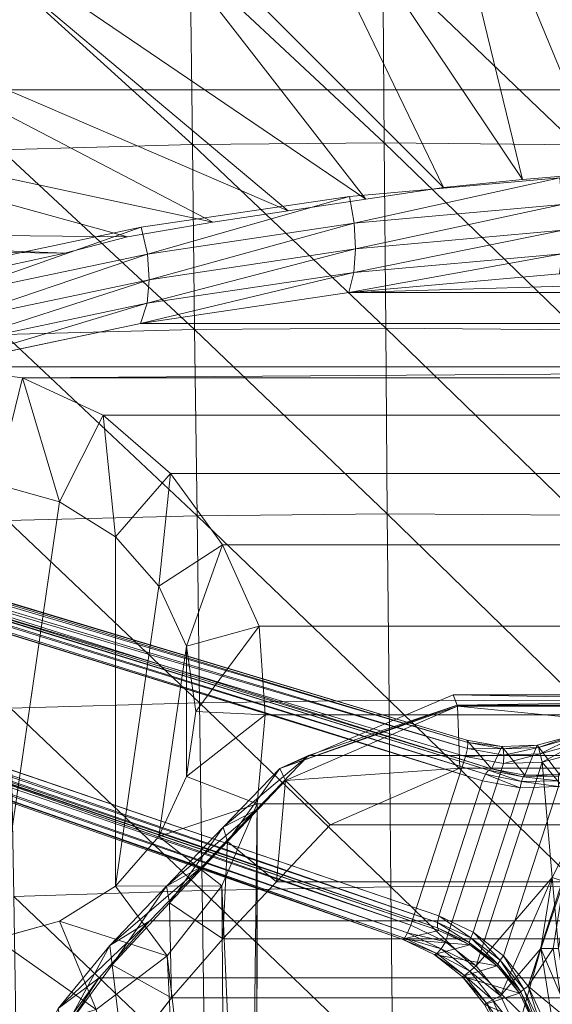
# Model space of a CAD drawing. Header units: inches. Extents: x 813 to 1305, y 19 to 194.
# Tile 296 of 656: x 1165.76 to 1169.06, y 141.54 to 147.64. Entities that reach past the tile are written whole.
import ezdxf

# ---------------------------------------------------------------- set-up
doc = ezdxf.new("R2010")
doc.units = ezdxf.units.IN
doc.header["$MEASUREMENT"] = 0
doc.layers.add('CET color Grey2', color=7, linetype='Continuous', true_color=0x060606)
doc.layers.add('CET color Grey98', color=7, linetype='Continuous', true_color=0xfafafa)
doc.layers.add('CET Default', color=7, linetype='Continuous')

# ---------------------------------------------------------------- blocks, each defined once
blk = doc.blocks.new('*C286')
at = {"layer": 'CET color Grey2', "linetype": 'Continuous', "lineweight": 0}
for points, invisible_edges in [([(7.2992, 16.4808, 17.1415), (-7.2922, 16.4808, 17.1415), (-8.5387, 3.2598, 17.4249), (7.2992, 16.4808, 17.1415)], 4), ([(7.2992, 16.4808, 17.1415), (-8.5387, 3.2598, 17.4249), (8.5458, 3.2599, 17.4249), (7.2992, 16.4808, 17.1415)], 9), ([(2.6218, 15.224, 16.1731), (3.9142, 15.0321, 16.3046), (-3.9069, 15.0321, 16.3046), (2.6218, 15.224, 16.1731)], 4), ([(2.6218, 15.224, 16.1731), (-3.9069, 15.0321, 16.3046), (-2.6145, 15.224, 16.1731), (2.6218, 15.224, 16.1731)], 9), ([(3.9142, 15.0321, 16.3046), (5.1869, 14.7648, 16.4877), (-5.1796, 14.7648, 16.4877), (3.9142, 15.0321, 16.3046)], 4), ([(3.9142, 15.0321, 16.3046), (-5.1796, 14.7648, 16.4877), (-3.9069, 15.0321, 16.3046), (3.9142, 15.0321, 16.3046)], 9), ([(4.6465, 14.6956, 16.4168), (-4.1389, 14.4639, 16.3657), (-4.6393, 14.6956, 16.4168), (4.6465, 14.6956, 16.4168)], 9), ([(4.6465, 14.6956, 16.4168), (4.1462, 14.4639, 16.3657), (-4.1389, 14.4639, 16.3657), (4.6465, 14.6956, 16.4168)], 4), ([(4.1462, 14.4639, 16.3657), (-3.7207, 14.104, 16.3391), (-4.1389, 14.4639, 16.3657), (4.1462, 14.4639, 16.3657)], 9), ([(4.1462, 14.4639, 16.3657), (3.728, 14.104, 16.3391), (-3.7207, 14.104, 16.3391), (4.1462, 14.4639, 16.3657)], 4), ([(3.728, 14.104, 16.3391), (-3.3988, 13.6611, 16.3289), (-3.7207, 14.104, 16.3391), (3.728, 14.104, 16.3391)], 9), ([(3.728, 14.104, 16.3391), (3.4061, 13.6611, 16.3289), (-3.3988, 13.6611, 16.3289), (3.728, 14.104, 16.3391)], 4), ([(-4.4099, 13.9268, 16.2016), (-4.8031, 11.221, 16.2961), (-4.409, 11.3302, 16.2923), (-4.4099, 13.9268, 16.2016)], 4), ([(-4.0621, 13.7118, 16.2091), (-4.4099, 13.9268, 16.2016), (-4.409, 11.3302, 16.2923), (-4.0621, 13.7118, 16.2091)], 6), ([(-4.0621, 13.7118, 16.2091), (-4.409, 11.3302, 16.2923), (-4.062, 11.5468, 16.2847), (-4.0621, 13.7118, 16.2091)], 9), ([(3.4061, 13.6611, 16.3289), (-3.1707, 13.157, 16.3314), (-3.3988, 13.6611, 16.3289), (3.4061, 13.6611, 16.3289)], 9), ([(3.4061, 13.6611, 16.3289), (3.178, 13.157, 16.3314), (-3.1707, 13.157, 16.3314), (3.4061, 13.6611, 16.3289)], 4), ([(-3.7931, 13.4046, 16.2198), (-4.062, 11.5468, 16.2847), (-3.7924, 11.8539, 16.274), (-3.7931, 13.4046, 16.2198)], 4), ([(-3.6221, 13.0338, 16.2328), (-3.7931, 13.4046, 16.2198), (-3.7924, 11.8539, 16.274), (-3.6221, 13.0338, 16.2328)], 2), ([(3.178, 13.157, 16.3314), (-3.1331, 12.6079, 16.3485), (-3.1707, 13.157, 16.3314), (3.178, 13.157, 16.3314)], 9), ([(3.178, 13.157, 16.3314), (3.1404, 12.6079, 16.3485), (-3.1331, 12.6079, 16.3485), (3.178, 13.157, 16.3314)], 4), ([(3.1404, 12.6079, 16.3485), (3.1915, 12.0571, 16.3707), (-3.1842, 12.0571, 16.3707), (3.1404, 12.6079, 16.3485)], 4), ([(3.1404, 12.6079, 16.3485), (-3.1842, 12.0571, 16.3707), (-3.1331, 12.6079, 16.3485), (3.1404, 12.6079, 16.3485)], 9), ([(3.1915, 12.0571, 16.3707), (3.1945, 7.477, 16.5307), (-3.1872, 7.477, 16.5307), (3.1915, 12.0571, 16.3707)], 4), ([(3.1915, 12.0571, 16.3707), (-3.1872, 7.477, 16.5307), (-3.1842, 12.0571, 16.3707), (3.1915, 12.0571, 16.3707)], 9)]:
    blk.add_3dface(points, dxfattribs=dict(at, invisible_edges=invisible_edges))
for points in [[(-1.3074, 15.9361, 16.4568), (-2.6117, 15.8206, 16.5359), (-2.583, 15.655, 16.4796), (-1.3074, 15.9361, 16.4568)], [(-1.3074, 15.9361, 16.4568), (-2.583, 15.655, 16.4796), (-1.292, 15.7706, 16.4004), (-1.3074, 15.9361, 16.4568)], [(-2.6117, 15.8206, 16.5359), (-3.9028, 15.6288, 16.6674), (-3.8646, 15.4632, 16.611), (-2.6117, 15.8206, 16.5359)], [(-2.6117, 15.8206, 16.5359), (-3.8646, 15.4632, 16.611), (-2.583, 15.655, 16.4796), (-2.6117, 15.8206, 16.5359)], [(-1.292, 15.7706, 16.4004), (-2.583, 15.655, 16.4796), (-2.5736, 15.4956, 16.3976), (-1.292, 15.7706, 16.4004)], [(-1.292, 15.7706, 16.4004), (-2.5736, 15.4956, 16.3976), (-1.2869, 15.6111, 16.3184), (-1.292, 15.7706, 16.4004)], [(-3.9028, 15.6288, 16.6674), (-5.174, 15.3616, 16.8506), (-5.1324, 15.196, 16.7942), (-3.9028, 15.6288, 16.6674)], [(-3.9028, 15.6288, 16.6674), (-5.1324, 15.196, 16.7942), (-3.8646, 15.4632, 16.611), (-3.9028, 15.6288, 16.6674)], [(-2.583, 15.655, 16.4796), (-3.8646, 15.4632, 16.611), (-3.8523, 15.3037, 16.5291), (-2.583, 15.655, 16.4796)], [(-2.583, 15.655, 16.4796), (-3.8523, 15.3037, 16.5291), (-2.5736, 15.4956, 16.3976), (-2.583, 15.655, 16.4796)], [(-1.2869, 15.6111, 16.3184), (-2.5736, 15.4956, 16.3976), (-2.5842, 15.3496, 16.2938), (-1.2869, 15.6111, 16.3184)], [(-1.2869, 15.6111, 16.3184), (-2.5842, 15.3496, 16.2938), (-1.2926, 15.4652, 16.2147), (-1.2869, 15.6111, 16.3184)], [(-3.8646, 15.4632, 16.611), (-5.1324, 15.196, 16.7942), (-5.1193, 15.0364, 16.7122), (-3.8646, 15.4632, 16.611)], [(-3.8646, 15.4632, 16.611), (-5.1193, 15.0364, 16.7122), (-3.8523, 15.3037, 16.5291), (-3.8646, 15.4632, 16.611)], [(-2.5736, 15.4956, 16.3976), (-3.8523, 15.3037, 16.5291), (-3.8666, 15.1577, 16.4253), (-2.5736, 15.4956, 16.3976)], [(-2.5736, 15.4956, 16.3976), (-3.8666, 15.1577, 16.4253), (-2.5842, 15.3496, 16.2938), (-2.5736, 15.4956, 16.3976)], [(-1.2926, 15.4652, 16.2147), (-2.5842, 15.3496, 16.2938), (-2.6145, 15.224, 16.1731), (-1.2926, 15.4652, 16.2147)], [(-1.2926, 15.4652, 16.2147), (-2.6145, 15.224, 16.1731), (-1.3087, 15.3395, 16.0939), (-1.2926, 15.4652, 16.2147)], [(-2.5842, 15.3496, 16.2938), (-3.8666, 15.1577, 16.4253), (-3.9069, 15.0321, 16.3046), (-2.5842, 15.3496, 16.2938)], [(-2.5842, 15.3496, 16.2938), (-3.9069, 15.0321, 16.3046), (-2.6145, 15.224, 16.1731), (-2.5842, 15.3496, 16.2938)], [(1.316, 15.3395, 16.0939), (2.6218, 15.224, 16.1731), (-2.6145, 15.224, 16.1731), (1.316, 15.3395, 16.0939)], [(1.316, 15.3395, 16.0939), (-2.6145, 15.224, 16.1731), (-1.3087, 15.3395, 16.0939), (1.316, 15.3395, 16.0939)], [(-3.8523, 15.3037, 16.5291), (-5.1193, 15.0364, 16.7122), (-5.1353, 14.8905, 16.6084), (-3.8523, 15.3037, 16.5291)], [(-3.8523, 15.3037, 16.5291), (-5.1353, 14.8905, 16.6084), (-3.8666, 15.1577, 16.4253), (-3.8523, 15.3037, 16.5291)], [(-3.8666, 15.1577, 16.4253), (-5.1353, 14.8905, 16.6084), (-5.1796, 14.7648, 16.4877), (-3.8666, 15.1577, 16.4253)], [(-3.8666, 15.1577, 16.4253), (-5.1796, 14.7648, 16.4877), (-3.9069, 15.0321, 16.3046), (-3.8666, 15.1577, 16.4253)], [(-5.1796, 14.7648, 16.4877), (-4.8029, 14.0379, 16.1977), (-4.6393, 14.6956, 16.4168), (-5.1796, 14.7648, 16.4877)], [(5.1869, 14.7648, 16.4877), (-4.6393, 14.6956, 16.4168), (-5.1796, 14.7648, 16.4877), (5.1869, 14.7648, 16.4877)], [(5.1869, 14.7648, 16.4877), (4.6465, 14.6956, 16.4168), (-4.6393, 14.6956, 16.4168), (5.1869, 14.7648, 16.4877)], [(-4.6393, 14.6956, 16.4168), (-4.8029, 14.0379, 16.1977), (-4.4099, 13.9268, 16.2016), (-4.6393, 14.6956, 16.4168)], [(-4.6393, 14.6956, 16.4168), (-4.4099, 13.9268, 16.2016), (-4.1389, 14.4639, 16.3657), (-4.6393, 14.6956, 16.4168)], [(-4.1389, 14.4639, 16.3657), (-4.4099, 13.9268, 16.2016), (-4.0621, 13.7118, 16.2091), (-4.1389, 14.4639, 16.3657)], [(-4.1389, 14.4639, 16.3657), (-4.0621, 13.7118, 16.2091), (-3.7207, 14.104, 16.3391), (-4.1389, 14.4639, 16.3657)], [(-3.7207, 14.104, 16.3391), (-4.0621, 13.7118, 16.2091), (-3.7931, 13.4046, 16.2198), (-3.7207, 14.104, 16.3391)], [(-3.7207, 14.104, 16.3391), (-3.7931, 13.4046, 16.2198), (-3.3988, 13.6611, 16.3289), (-3.7207, 14.104, 16.3391)], [(-4.4099, 13.9268, 16.2016), (-4.8029, 14.0379, 16.1977), (-4.8031, 11.221, 16.2961), (-4.4099, 13.9268, 16.2016)], [(-3.7931, 13.4046, 16.2198), (-4.0621, 13.7118, 16.2091), (-4.062, 11.5468, 16.2847), (-3.7931, 13.4046, 16.2198)], [(-3.3988, 13.6611, 16.3289), (-3.7931, 13.4046, 16.2198), (-3.6221, 13.0338, 16.2328), (-3.3988, 13.6611, 16.3289)], [(-3.3988, 13.6611, 16.3289), (-3.6221, 13.0338, 16.2328), (-3.1707, 13.157, 16.3314), (-3.3988, 13.6611, 16.3289)], [(-3.1707, 13.157, 16.3314), (-3.6221, 13.0338, 16.2328), (-3.5633, 12.6295, 16.2469), (-3.1707, 13.157, 16.3314)], [(-3.1707, 13.157, 16.3314), (-3.5633, 12.6295, 16.2469), (-3.1331, 12.6079, 16.3485), (-3.1707, 13.157, 16.3314)], [(-3.6221, 13.0338, 16.2328), (-3.7924, 11.8539, 16.274), (-3.6217, 12.2251, 16.261), (-3.6221, 13.0338, 16.2328)], [(-3.5633, 12.6295, 16.2469), (-3.6221, 13.0338, 16.2328), (-3.6217, 12.2251, 16.261), (-3.5633, 12.6295, 16.2469)], [(-3.1331, 12.6079, 16.3485), (-3.5633, 12.6295, 16.2469), (-3.6217, 12.2251, 16.261), (-3.1331, 12.6079, 16.3485)], [(-3.1331, 12.6079, 16.3485), (-3.6217, 12.2251, 16.261), (-3.1842, 12.0571, 16.3707), (-3.1331, 12.6079, 16.3485)], [(-3.1842, 12.0571, 16.3707), (-3.6217, 12.2251, 16.261), (-3.7924, 11.8539, 16.274), (-3.1842, 12.0571, 16.3707)], [(-3.1842, 12.0571, 16.3707), (-3.7924, 11.8539, 16.274), (-3.4024, 11.549, 16.4024), (-3.1842, 12.0571, 16.3707)], [(-3.1842, 12.0571, 16.3707), (-3.4024, 11.549, 16.4024), (-3.2356, 7.7567, 16.5238), (-3.1842, 12.0571, 16.3707)], [(-3.1842, 12.0571, 16.3707), (-3.2356, 7.7567, 16.5238), (-3.1872, 7.477, 16.5307), (-3.1842, 12.0571, 16.3707)], [(-3.4024, 11.549, 16.4024), (-3.7924, 11.8539, 16.274), (-4.062, 11.5468, 16.2847), (-3.4024, 11.549, 16.4024)], [(-3.7419, 11.1145, 16.4441), (-4.062, 11.5468, 16.2847), (-4.409, 11.3302, 16.2923), (-3.7419, 11.1145, 16.4441)], [(-3.4024, 11.549, 16.4024), (-4.062, 11.5468, 16.2847), (-3.7419, 11.1145, 16.4441), (-3.4024, 11.549, 16.4024)], [(-3.4024, 11.549, 16.4024), (-3.7419, 11.1145, 16.4441), (-3.376, 8.0027, 16.5243), (-3.4024, 11.549, 16.4024)], [(-3.4024, 11.549, 16.4024), (-3.376, 8.0027, 16.5243), (-3.2356, 7.7567, 16.5238), (-3.4024, 11.549, 16.4024)], [(-4.1812, 10.7817, 16.4987), (-4.409, 11.3302, 16.2923), (-4.8031, 11.221, 16.2961), (-4.1812, 10.7817, 16.4987)], [(-3.7419, 11.1145, 16.4441), (-4.409, 11.3302, 16.2923), (-4.1812, 10.7817, 16.4987), (-3.7419, 11.1145, 16.4441)], [(-4.1812, 10.7817, 16.4987), (-4.8031, 11.221, 16.2961), (-4.7003, 10.6209, 16.5742), (-4.1812, 10.7817, 16.4987)], [(-3.7419, 11.1145, 16.4441), (-4.1812, 10.7817, 16.4987), (-3.594, 8.1819, 16.5341), (-3.7419, 11.1145, 16.4441)], [(-3.7419, 11.1145, 16.4441), (-3.594, 8.1819, 16.5341), (-3.376, 8.0027, 16.5243), (-3.7419, 11.1145, 16.4441)]]:
    blk.add_3dface(points, dxfattribs=at)
at = {"layer": 'CET color Grey98', "linetype": 'Continuous', "lineweight": 0}
for points in [[(-1.04, 15.9654, 16.2606), (-1.1421, 19.1058, 16.5457), (-2.2737, 18.9436, 16.5983), (-1.04, 15.9654, 16.2606)], [(-1.5377, 15.9245, 16.2853), (-2.2737, 18.9436, 16.5983), (-3.3806, 18.6689, 16.6961), (-1.5377, 15.9245, 16.2853)], [(-1.5377, 15.9245, 16.2853), (-1.04, 15.9654, 16.2606), (-2.2737, 18.9436, 16.5983), (-1.5377, 15.9245, 16.2853)], [(-2.0274, 15.8756, 16.3121), (-3.3806, 18.6689, 16.6961), (-4.4555, 18.3032, 16.8375), (-2.0274, 15.8756, 16.3121)], [(-2.0274, 15.8756, 16.3121), (-1.5377, 15.9245, 16.2853), (-3.3806, 18.6689, 16.6961), (-2.0274, 15.8756, 16.3121)], [(-2.5095, 15.8035, 16.3464), (-4.4555, 18.3032, 16.8375), (-5.4754, 17.8154, 17.0151), (-2.5095, 15.8035, 16.3464)], [(-2.5095, 15.8035, 16.3464), (-2.0274, 15.8756, 16.3121), (-4.4555, 18.3032, 16.8375), (-2.5095, 15.8035, 16.3464)], [(-2.9916, 15.7313, 16.3808), (-5.4754, 17.8154, 17.0151), (-6.4249, 17.2096, 17.2186), (-2.9916, 15.7313, 16.3808)], [(-2.9916, 15.7313, 16.3808), (-2.5095, 15.8035, 16.3464), (-5.4754, 17.8154, 17.0151), (-2.9916, 15.7313, 16.3808)], [(-3.5856, 16.141, 19.3347), (-3.6001, 17.2756, 19.3353), (-4.7928, 17.2371, 19.473), (-3.5856, 16.141, 19.3347)], [(-2.3957, 16.1517, 19.2077), (-2.4035, 17.2919, 19.2322), (-3.6001, 17.2756, 19.3353), (-2.3957, 16.1517, 19.2077)], [(-2.3957, 16.1517, 19.2077), (-3.6001, 17.2756, 19.3353), (-3.5856, 16.141, 19.3347), (-2.3957, 16.1517, 19.2077)], [(-1.2011, 16.1393, 19.1325), (-1.2038, 17.2831, 19.1739), (-2.4035, 17.2919, 19.2322), (-1.2011, 16.1393, 19.1325)], [(-1.2011, 16.1393, 19.1325), (-2.4035, 17.2919, 19.2322), (-2.3957, 16.1517, 19.2077), (-1.2011, 16.1393, 19.1325)], [(-3.4577, 15.6598, 16.4344), (-6.4249, 17.2096, 17.2186), (-7.292, 16.4808, 17.1415), (-3.4577, 15.6598, 16.4344)], [(-3.4577, 15.6598, 16.4344), (-2.9916, 15.7313, 16.3808), (-6.4249, 17.2096, 17.2186), (-3.4577, 15.6598, 16.4344)], [(-3.5856, 16.141, 19.3347), (-4.7928, 17.2371, 19.473), (-4.7708, 16.1093, 19.4995), (-3.5856, 16.141, 19.3347)], [(-3.9873, 15.5692, 16.4929), (-7.292, 16.4808, 17.1415), (-8.014, 15.612, 16.9621), (-3.9873, 15.5692, 16.4929)], [(-3.9873, 15.5692, 16.4929), (-3.4577, 15.6598, 16.4344), (-7.292, 16.4808, 17.1415), (-3.9873, 15.5692, 16.4929)], [(-3.5714, 14.9949, 19.3629), (-3.5856, 16.141, 19.3347), (-4.7708, 16.1093, 19.4995), (-3.5714, 14.9949, 19.3629)], [(-3.5714, 14.9949, 19.3629), (-4.7708, 16.1093, 19.4995), (-4.751, 14.9655, 19.5267), (-3.5714, 14.9949, 19.3629)], [(-2.3869, 15.0045, 19.2366), (-2.3957, 16.1517, 19.2077), (-3.5856, 16.141, 19.3347), (-2.3869, 15.0045, 19.2366)], [(-2.3869, 15.0045, 19.2366), (-3.5856, 16.141, 19.3347), (-3.5714, 14.9949, 19.3629), (-2.3869, 15.0045, 19.2366)], [(-1.1972, 14.9925, 19.1614), (-1.2011, 16.1393, 19.1325), (-2.3957, 16.1517, 19.2077), (-1.1972, 14.9925, 19.1614)], [(-1.1972, 14.9925, 19.1614), (-2.3957, 16.1517, 19.2077), (-2.3869, 15.0045, 19.2366), (-1.1972, 14.9925, 19.1614)], [(-4.3758, 15.4692, 16.5539), (-8.014, 15.612, 16.9621), (-8.0819, 15.5094, 16.9486), (-4.3758, 15.4692, 16.5539)], [(-4.3758, 15.4692, 16.5539), (-3.9873, 15.5692, 16.4929), (-8.014, 15.612, 16.9621), (-4.3758, 15.4692, 16.5539)], [(-1.7855, 12.1998, 7.8028), (-12.3544, 15.5128, 4.018), (-12.3718, 15.475, 4.0341), (-1.7855, 12.1998, 7.8028)], [(-1.7679, 12.2394, 7.7876), (-12.3354, 15.538, 3.9865), (-12.3544, 15.5128, 4.018), (-1.7679, 12.2394, 7.7876)], [(-1.7855, 12.1998, 7.8028), (-1.7679, 12.2394, 7.7876), (-12.3544, 15.5128, 4.018), (-1.7855, 12.1998, 7.8028)], [(-1.7483, 12.2661, 7.7558), (-12.3186, 15.5457, 3.946), (-12.3354, 15.538, 3.9865), (-1.7483, 12.2661, 7.7558)], [(-1.7679, 12.2394, 7.7876), (-1.7483, 12.2661, 7.7558), (-12.3354, 15.538, 3.9865), (-1.7679, 12.2394, 7.7876)], [(-1.7309, 12.2743, 7.7141), (-11.2955, 15.2836, 3.3192), (-12.3186, 15.5457, 3.946), (-1.7309, 12.2743, 7.7141)], [(-1.7483, 12.2661, 7.7558), (-1.7309, 12.2743, 7.7141), (-12.3186, 15.5457, 3.946), (-1.7483, 12.2661, 7.7558)], [(-4.8335, 15.3691, 16.6149), (-4.3758, 15.4692, 16.5539), (-8.0819, 15.5094, 16.9486), (-4.8335, 15.3691, 16.6149)], [(-1.7309, 12.2743, 7.7141), (-1.883, 12.4515, 5.2733), (-11.2955, 15.2836, 3.3192), (-1.7309, 12.2743, 7.7141)], [(-1.883, 12.4515, 5.2733), (-11.2891, 15.2693, 3.2679), (-11.2955, 15.2836, 3.3192), (-1.883, 12.4515, 5.2733)], [(-1.8766, 12.4374, 5.222), (-11.2925, 15.2319, 3.23), (-11.2891, 15.2693, 3.2679), (-1.8766, 12.4374, 5.222)], [(-1.883, 12.4515, 5.2733), (-1.8766, 12.4374, 5.222), (-11.2891, 15.2693, 3.2679), (-1.883, 12.4515, 5.2733)], [(-1.88, 12.3998, 5.1839), (-11.3047, 15.1817, 3.2159), (-11.2925, 15.2319, 3.23), (-1.88, 12.3998, 5.1839)], [(-1.8766, 12.4374, 5.222), (-1.88, 12.3998, 5.1839), (-11.2925, 15.2319, 3.23), (-1.8766, 12.4374, 5.222)], [(-1.88, 12.3998, 5.1839), (-1.8922, 12.3495, 5.17), (-11.3047, 15.1817, 3.2159), (-1.88, 12.3998, 5.1839)], [(-3.5566, 13.8412, 19.3951), (-3.5714, 14.9949, 19.3629), (-4.751, 14.9655, 19.5267), (-3.5566, 13.8412, 19.3951)], [(-3.5566, 13.8412, 19.3951), (-4.751, 14.9655, 19.5267), (-4.7316, 13.8112, 19.5503), (-3.5566, 13.8412, 19.3951)], [(-2.3769, 13.8531, 19.2758), (-2.3869, 15.0045, 19.2366), (-3.5714, 14.9949, 19.3629), (-2.3769, 13.8531, 19.2758)], [(-2.3769, 13.8531, 19.2758), (-3.5714, 14.9949, 19.3629), (-3.5566, 13.8412, 19.3951), (-2.3769, 13.8531, 19.2758)], [(-1.1922, 13.8443, 19.205), (-1.1972, 14.9925, 19.1614), (-2.3869, 15.0045, 19.2366), (-1.1922, 13.8443, 19.205)], [(-1.1922, 13.8443, 19.205), (-2.3869, 15.0045, 19.2366), (-2.3769, 13.8531, 19.2758), (-1.1922, 13.8443, 19.205)], [(-12.5469, 14.9362, 4.0341), (-12.555, 14.8954, 4.018), (-2.0663, 11.321, 7.7876), (-12.5469, 14.9362, 4.0341)], [(-12.555, 14.8954, 4.018), (-12.5545, 14.8638, 3.9865), (-2.0661, 11.2879, 7.7558), (-12.555, 14.8954, 4.018)], [(-12.555, 14.8954, 4.018), (-2.0661, 11.2879, 7.7558), (-2.0663, 11.321, 7.7876), (-12.555, 14.8954, 4.018)], [(-12.5469, 14.9362, 4.0341), (-2.0663, 11.321, 7.7876), (-2.0573, 11.3634, 7.8028), (-12.5469, 14.9362, 4.0341)], [(-12.5545, 14.8638, 3.9865), (-12.5454, 14.8477, 3.946), (-2.0569, 11.271, 7.7141), (-12.5545, 14.8638, 3.9865)], [(-12.5545, 14.8638, 3.9865), (-2.0569, 11.271, 7.7141), (-2.0661, 11.2879, 7.7558), (-12.5545, 14.8638, 3.9865)], [(-12.5454, 14.8477, 3.946), (-11.5636, 14.4584, 3.3192), (-2.284, 11.2171, 5.2733), (-12.5454, 14.8477, 3.946)], [(-12.5454, 14.8477, 3.946), (-2.284, 11.2171, 5.2733), (-2.0569, 11.271, 7.7141), (-12.5454, 14.8477, 3.946)], [(-11.5308, 14.4985, 3.23), (-11.5111, 14.5463, 3.2159), (-2.2316, 11.305, 5.17), (-11.5308, 14.4985, 3.23)], [(-11.5636, 14.4584, 3.3192), (-11.5501, 14.4662, 3.2679), (-2.2706, 11.2247, 5.222), (-11.5636, 14.4584, 3.3192)], [(-11.5501, 14.4662, 3.2679), (-11.5308, 14.4985, 3.23), (-2.2512, 11.2571, 5.1839), (-11.5501, 14.4662, 3.2679)], [(-11.5501, 14.4662, 3.2679), (-2.2512, 11.2571, 5.1839), (-2.2706, 11.2247, 5.222), (-11.5501, 14.4662, 3.2679)], [(-11.5308, 14.4985, 3.23), (-2.2316, 11.305, 5.17), (-2.2512, 11.2571, 5.1839), (-11.5308, 14.4985, 3.23)], [(-11.5636, 14.4584, 3.3192), (-2.2706, 11.2247, 5.222), (-2.284, 11.2171, 5.2733), (-11.5636, 14.4584, 3.3192)], [(-2.366, 12.6987, 19.3223), (-2.3769, 13.8531, 19.2758), (-3.5566, 13.8412, 19.3951), (-2.366, 12.6987, 19.3223)], [(-1.1863, 12.6952, 19.2574), (-1.1922, 13.8443, 19.205), (-2.3769, 13.8531, 19.2758), (-1.1863, 12.6952, 19.2574)], [(-1.1863, 12.6952, 19.2574), (-2.3769, 13.8531, 19.2758), (-2.366, 12.6987, 19.3223), (-1.1863, 12.6952, 19.2574)], [(-3.5412, 12.6822, 19.4322), (-3.5566, 13.8412, 19.3951), (-4.7316, 13.8112, 19.5503), (-3.5412, 12.6822, 19.4322)], [(-3.5412, 12.6822, 19.4322), (-4.7316, 13.8112, 19.5503), (-4.7122, 12.6492, 19.5759), (-3.5412, 12.6822, 19.4322)], [(-2.366, 12.6987, 19.3223), (-3.5566, 13.8412, 19.3951), (-3.5412, 12.6822, 19.4322), (-2.366, 12.6987, 19.3223)], [(-2.3543, 11.5423, 19.3758), (-2.366, 12.6987, 19.3223), (-3.5412, 12.6822, 19.4322), (-2.3543, 11.5423, 19.3758)], [(-1.9676, 12.7316, 12.9711), (-1.9406, 12.6614, 12.1004), (-3.0424, 12.2756, 12.9737), (-1.9676, 12.7316, 12.9711)], [(-1.9676, 12.7316, 12.9711), (-3.0424, 12.2756, 12.9737), (-1.9431, 12.6679, 13.801), (-1.9676, 12.7316, 12.9711)], [(-1.1799, 11.5456, 19.3173), (-1.1863, 12.6952, 19.2574), (-2.366, 12.6987, 19.3223), (-1.1799, 11.5456, 19.3173)], [(-1.1799, 11.5456, 19.3173), (-2.366, 12.6987, 19.3223), (-2.3543, 11.5423, 19.3758), (-1.1799, 11.5456, 19.3173)], [(1.9676, 12.7316, 12.9711), (-1.9676, 12.7316, 12.9711), (-1.9431, 12.6679, 13.801), (1.9676, 12.7316, 12.9711)], [(1.9676, 12.7316, 12.9711), (1.9406, 12.6614, 12.1004), (-1.9676, 12.7316, 12.9711), (1.9676, 12.7316, 12.9711)], [(1.9406, 12.6614, 12.1004), (-1.9406, 12.6614, 12.1004), (-1.9676, 12.7316, 12.9711), (1.9406, 12.6614, 12.1004)], [(1.9431, 12.6679, 13.801), (1.9676, 12.7316, 12.9711), (-1.9431, 12.6679, 13.801), (1.9431, 12.6679, 13.801)], [(-3.5252, 11.5197, 19.4752), (-3.5412, 12.6822, 19.4322), (-4.7122, 12.6492, 19.5759), (-3.5252, 11.5197, 19.4752)], [(-3.5252, 11.5197, 19.4752), (-4.7122, 12.6492, 19.5759), (-4.6927, 11.4821, 19.6062), (-3.5252, 11.5197, 19.4752)], [(-2.3543, 11.5423, 19.3758), (-3.5412, 12.6822, 19.4322), (-3.5252, 11.5197, 19.4752), (-2.3543, 11.5423, 19.3758)], [(-3.0424, 12.2756, 12.9737), (-2.8664, 12.3558, 13.824), (-1.9431, 12.6679, 13.801), (-3.0424, 12.2756, 12.9737)], [(-1.9406, 12.6614, 12.1004), (-3.0079, 12.2017, 12.0474), (-3.0424, 12.2756, 12.9737), (-1.9406, 12.6614, 12.1004)], [(-1.9406, 12.6614, 12.1004), (-1.927, 12.2775, 11.7244), (-3.0079, 12.2017, 12.0474), (-1.9406, 12.6614, 12.1004)], [(1.9406, 12.6614, 12.1004), (1.927, 12.2775, 11.7244), (-1.9406, 12.6614, 12.1004), (1.9406, 12.6614, 12.1004)], [(1.927, 12.2775, 11.7244), (-1.927, 12.2775, 11.7244), (-1.9406, 12.6614, 12.1004), (1.927, 12.2775, 11.7244)], [(-1.8766, 12.4374, 5.222), (-1.883, 12.4515, 5.2733), (-1.6671, 12.4113, 5.3226), (-1.8766, 12.4374, 5.222)], [(-1.6671, 12.4113, 5.3226), (-1.883, 12.4515, 5.2733), (-1.7309, 12.2743, 7.7141), (-1.6671, 12.4113, 5.3226)], [(-1.4396, 12.4055, 5.314), (-1.447, 12.4197, 5.3691), (-1.2336, 12.4778, 5.4104), (-1.4396, 12.4055, 5.314)], [(-1.2336, 12.4778, 5.4104), (-1.447, 12.4197, 5.3691), (-1.3098, 12.2389, 7.8569), (-1.2336, 12.4778, 5.4104)], [(-1.4396, 12.4055, 5.314), (-1.2336, 12.4778, 5.4104), (-1.2277, 12.4651, 5.353), (-1.4396, 12.4055, 5.314)], [(-1.428, 12.3657, 5.274), (-1.4396, 12.4055, 5.314), (-1.2277, 12.4651, 5.353), (-1.428, 12.3657, 5.274)], [(-1.428, 12.3657, 5.274), (-1.2277, 12.4651, 5.353), (-1.2095, 12.4267, 5.3124), (-1.428, 12.3657, 5.274)], [(-1.8922, 12.3495, 5.17), (-1.88, 12.3998, 5.1839), (-1.6536, 12.3571, 5.2308), (-1.8922, 12.3495, 5.17)], [(-1.88, 12.3998, 5.1839), (-1.8766, 12.4374, 5.222), (-1.6584, 12.3966, 5.2699), (-1.88, 12.3998, 5.1839)], [(-1.88, 12.3998, 5.1839), (-1.6584, 12.3966, 5.2699), (-1.6536, 12.3571, 5.2308), (-1.88, 12.3998, 5.1839)], [(-1.8766, 12.4374, 5.222), (-1.6671, 12.4113, 5.3226), (-1.6584, 12.3966, 5.2699), (-1.8766, 12.4374, 5.222)], [(-1.6671, 12.4113, 5.3226), (-1.7309, 12.2743, 7.7141), (-1.524, 12.2339, 7.7909), (-1.6671, 12.4113, 5.3226)], [(-1.6584, 12.3966, 5.2699), (-1.6671, 12.4113, 5.3226), (-1.447, 12.4197, 5.3691), (-1.6584, 12.3966, 5.2699)], [(-1.447, 12.4197, 5.3691), (-1.6671, 12.4113, 5.3226), (-1.524, 12.2339, 7.7909), (-1.447, 12.4197, 5.3691)], [(-1.6584, 12.3966, 5.2699), (-1.447, 12.4197, 5.3691), (-1.4396, 12.4055, 5.314), (-1.6584, 12.3966, 5.2699)], [(-1.6536, 12.3571, 5.2308), (-1.6584, 12.3966, 5.2699), (-1.4396, 12.4055, 5.314), (-1.6536, 12.3571, 5.2308)], [(-1.6536, 12.3571, 5.2308), (-1.4396, 12.4055, 5.314), (-1.428, 12.3657, 5.274), (-1.6536, 12.3571, 5.2308)], [(-1.447, 12.4197, 5.3691), (-1.524, 12.2339, 7.7909), (-1.3098, 12.2389, 7.8569), (-1.447, 12.4197, 5.3691)], [(-1.4165, 12.3148, 5.2621), (-1.428, 12.3657, 5.274), (-1.2095, 12.4267, 5.3124), (-1.4165, 12.3148, 5.2621)], [(-1.4165, 12.3148, 5.2621), (-1.2095, 12.4267, 5.3124), (-1.1837, 12.377, 5.3023), (-1.4165, 12.3148, 5.2621)], [(-3.0424, 12.2756, 12.9737), (-3.3944, 11.911, 12.9727), (-2.8664, 12.3558, 13.824), (-3.0424, 12.2756, 12.9737)], [(-3.3944, 11.911, 12.9727), (-3.1939, 12.0146, 13.851), (-2.8664, 12.3558, 13.824), (-3.3944, 11.911, 12.9727)], [(-1.8922, 12.3495, 5.17), (-1.6536, 12.3571, 5.2308), (-1.6565, 12.3059, 5.2173), (-1.8922, 12.3495, 5.17)], [(-1.6565, 12.3059, 5.2173), (-1.6536, 12.3571, 5.2308), (-1.428, 12.3657, 5.274), (-1.6565, 12.3059, 5.2173)], [(-1.6565, 12.3059, 5.2173), (-1.428, 12.3657, 5.274), (-1.4165, 12.3148, 5.2621), (-1.6565, 12.3059, 5.2173)], [(-1.1523, 11.9966, 5.3594), (-1.1837, 12.377, 5.3023), (-1.4165, 12.3148, 5.2621), (-1.1523, 11.9966, 5.3594)], [(-3.3674, 11.8223, 12.0036), (-3.3944, 11.911, 12.9727), (-3.0424, 12.2756, 12.9737), (-3.3674, 11.8223, 12.0036)], [(-3.0079, 12.2017, 12.0474), (-3.3674, 11.8223, 12.0036), (-3.0424, 12.2756, 12.9737), (-3.0079, 12.2017, 12.0474)], [(-1.927, 12.2775, 11.7244), (-2.732, 11.9263, 11.6768), (-3.0079, 12.2017, 12.0474), (-1.927, 12.2775, 11.7244)], [(-1.3549, 11.5995, 5.3594), (-1.4165, 12.3148, 5.2621), (-1.8263, 11.0534, 5.2621), (-1.3549, 11.5995, 5.3594)], [(-1.7483, 12.2661, 7.7558), (-1.7679, 12.2394, 7.7876), (-1.5443, 12.1952, 7.863), (-1.7483, 12.2661, 7.7558)], [(-1.7309, 12.2743, 7.7141), (-1.7483, 12.2661, 7.7558), (-1.5349, 12.2238, 7.8316), (-1.7309, 12.2743, 7.7141)], [(-1.7483, 12.2661, 7.7558), (-1.5443, 12.1952, 7.863), (-1.5349, 12.2238, 7.8316), (-1.7483, 12.2661, 7.7558)], [(-1.7309, 12.2743, 7.7141), (-1.5349, 12.2238, 7.8316), (-1.524, 12.2339, 7.7909), (-1.7309, 12.2743, 7.7141)], [(-1.1523, 11.9966, 5.3594), (-1.4165, 12.3148, 5.2621), (-1.3549, 11.5995, 5.3594), (-1.1523, 11.9966, 5.3594)], [(-3.0636, 11.5729, 11.6304), (-3.3674, 11.8223, 12.0036), (-3.0079, 12.2017, 12.0474), (-3.0636, 11.5729, 11.6304)], [(-2.732, 11.9263, 11.6768), (-3.0636, 11.5729, 11.6304), (-3.0079, 12.2017, 12.0474), (-2.732, 11.9263, 11.6768)], [(-1.7679, 12.2394, 7.7876), (-1.7855, 12.1998, 7.8028), (-1.5536, 12.1562, 7.8789), (-1.7679, 12.2394, 7.7876)], [(-1.7679, 12.2394, 7.7876), (-1.5536, 12.1562, 7.8789), (-1.5443, 12.1952, 7.863), (-1.7679, 12.2394, 7.7876)], [(-1.5349, 12.2238, 7.8316), (-1.5443, 12.1952, 7.863), (-1.3158, 12.1999, 7.9263), (-1.5349, 12.2238, 7.8316)], [(-1.524, 12.2339, 7.7909), (-1.5349, 12.2238, 7.8316), (-1.3143, 12.2276, 7.8955), (-1.524, 12.2339, 7.7909)], [(-1.5349, 12.2238, 7.8316), (-1.3158, 12.1999, 7.9263), (-1.3143, 12.2276, 7.8955), (-1.5349, 12.2238, 7.8316)], [(-1.524, 12.2339, 7.7909), (-1.3143, 12.2276, 7.8955), (-1.3098, 12.2389, 7.8569), (-1.524, 12.2339, 7.7909)], [(-1.2828, 11.576, 8.0621), (-1.0802, 12.2281, 7.9935), (-1.5033, 10.9259, 7.9935), (-1.2828, 11.576, 8.0621)], [(-1.5443, 12.1952, 7.863), (-1.5536, 12.1562, 7.8789), (-1.3145, 12.1647, 7.9439), (-1.5443, 12.1952, 7.863)], [(-1.5443, 12.1952, 7.863), (-1.3145, 12.1647, 7.9439), (-1.3158, 12.1999, 7.9263), (-1.5443, 12.1952, 7.863)], [(-3.3944, 11.911, 12.9727), (-3.7464, 11.5464, 12.9717), (-3.1939, 12.0146, 13.851), (-3.3944, 11.911, 12.9727)], [(-3.7464, 11.5464, 12.9717), (-3.5215, 11.6733, 13.878), (-3.1939, 12.0146, 13.851), (-3.7464, 11.5464, 12.9717)], [(-1.1523, 11.9966, 5.3594), (-1.2499, 11.5653, 5.3377), (-1.3549, 11.5995, 5.3594), (-1.1523, 11.9966, 5.3594)], [(-3.7271, 11.4429, 11.9619), (-3.7464, 11.5464, 12.9717), (-3.3944, 11.911, 12.9727), (-3.7271, 11.4429, 11.9619)], [(-3.3674, 11.8223, 12.0036), (-3.7271, 11.4429, 11.9619), (-3.3944, 11.911, 12.9727), (-3.3674, 11.8223, 12.0036)], [(-3.3962, 11.22, 11.5878), (-3.7271, 11.4429, 11.9619), (-3.3674, 11.8223, 12.0036), (-3.3962, 11.22, 11.5878)], [(-3.0636, 11.5729, 11.6304), (-3.3962, 11.22, 11.5878), (-3.3674, 11.8223, 12.0036), (-3.0636, 11.5729, 11.6304)], [(-3.7464, 11.5464, 12.9717), (-4.0963, 11.1797, 12.971), (-3.5215, 11.6733, 13.878), (-3.7464, 11.5464, 12.9717)], [(-4.0963, 11.1797, 12.971), (-3.8491, 11.3321, 13.905), (-3.5215, 11.6733, 13.878), (-4.0963, 11.1797, 12.971)], [(-1.3549, 11.5995, 5.3594), (-1.8263, 11.0534, 5.2621), (-1.6745, 10.8663, 5.3023), (-1.3549, 11.5995, 5.3594)], [(-1.3549, 11.5995, 5.3594), (-1.6745, 10.8663, 5.3023), (-1.4249, 11.1592, 5.3594), (-1.3549, 11.5995, 5.3594)], [(-1.3549, 11.5995, 5.3594), (-1.3144, 11.1592, 5.3377), (-1.4249, 11.1592, 5.3594), (-1.3549, 11.5995, 5.3594)], [(-1.3549, 11.5995, 5.3594), (-1.2499, 11.5653, 5.3377), (-1.3144, 11.1592, 5.3377), (-1.3549, 11.5995, 5.3594)], [(-4.082, 11.059, 11.92), (-4.0963, 11.1797, 12.971), (-3.7464, 11.5464, 12.9717), (-4.082, 11.059, 11.92)], [(-3.7271, 11.4429, 11.9619), (-4.082, 11.059, 11.92), (-3.7464, 11.5464, 12.9717), (-3.7271, 11.4429, 11.9619)], [(-2.3423, 10.3851, 19.4332), (-2.3543, 11.5423, 19.3758), (-3.5252, 11.5197, 19.4752), (-2.3423, 10.3851, 19.4332)], [(-1.1732, 10.3958, 19.3816), (-1.1799, 11.5456, 19.3173), (-2.3543, 11.5423, 19.3758), (-1.1732, 10.3958, 19.3816)], [(-1.1732, 10.3958, 19.3816), (-2.3543, 11.5423, 19.3758), (-2.3423, 10.3851, 19.4332), (-1.1732, 10.3958, 19.3816)], [(-1.2828, 11.576, 8.0621), (-1.5033, 10.9259, 7.9935), (-1.349, 11.1592, 8.0621), (-1.2828, 11.576, 8.0621)], [(-3.5091, 10.3554, 19.5216), (-3.5252, 11.5197, 19.4752), (-4.6927, 11.4821, 19.6062), (-3.5091, 10.3554, 19.5216)], [(-3.5091, 10.3554, 19.5216), (-4.6927, 11.4821, 19.6062), (-4.6731, 10.3126, 19.6393), (-3.5091, 10.3554, 19.5216)], [(-2.3423, 10.3851, 19.4332), (-3.5252, 11.5197, 19.4752), (-3.5091, 10.3554, 19.5216), (-2.3423, 10.3851, 19.4332)], [(-3.7145, 10.8545, 11.5471), (-4.082, 11.059, 11.92), (-3.7271, 11.4429, 11.9619), (-3.7145, 10.8545, 11.5471)], [(-3.3962, 11.22, 11.5878), (-3.7145, 10.8545, 11.5471), (-3.7271, 11.4429, 11.9619), (-3.3962, 11.22, 11.5878)], [(-1.8594, 11.2254, 7.863), (-2.0573, 11.3634, 7.8028), (-2.0663, 11.321, 7.7876), (-1.8594, 11.2254, 7.863)], [(-1.8594, 11.2254, 7.863), (-1.844, 11.2624, 7.8789), (-2.0573, 11.3634, 7.8028), (-1.8594, 11.2254, 7.863)], [(-4.0963, 11.1797, 12.971), (-4.4181, 10.7887, 12.9708), (-3.8491, 11.3321, 13.905), (-4.0963, 11.1797, 12.971)], [(-4.4181, 10.7887, 12.9708), (-4.1641, 10.9794, 13.9312), (-3.8491, 11.3321, 13.905), (-4.4181, 10.7887, 12.9708)], [(-2.0152, 11.2017, 5.2173), (-2.2512, 11.2571, 5.1839), (-2.2316, 11.305, 5.17), (-2.0152, 11.2017, 5.2173)], [(-1.8687, 11.1967, 7.8316), (-1.8594, 11.2254, 7.863), (-2.0663, 11.321, 7.7876), (-1.8687, 11.1967, 7.8316)], [(-1.8687, 11.1967, 7.8316), (-2.0663, 11.321, 7.7876), (-2.0661, 11.2879, 7.7558), (-1.8687, 11.1967, 7.8316)], [(-1.8657, 11.1822, 7.7909), (-1.8687, 11.1967, 7.8316), (-2.0661, 11.2879, 7.7558), (-1.8657, 11.1822, 7.7909)], [(-1.8657, 11.1822, 7.7909), (-2.0661, 11.2879, 7.7558), (-2.0569, 11.271, 7.7141), (-1.8657, 11.1822, 7.7909)], [(-2.284, 11.2171, 5.2733), (-1.8657, 11.1822, 7.7909), (-2.0569, 11.271, 7.7141), (-2.284, 11.2171, 5.2733)], [(-2.0429, 11.1586, 5.2308), (-2.2706, 11.2247, 5.222), (-2.2512, 11.2571, 5.1839), (-2.0429, 11.1586, 5.2308)], [(-2.0152, 11.2017, 5.2173), (-2.0429, 11.1586, 5.2308), (-2.2512, 11.2571, 5.1839), (-2.0152, 11.2017, 5.2173)], [(-1.6924, 11.064, 7.8955), (-1.8594, 11.2254, 7.863), (-1.8687, 11.1967, 7.8316), (-1.6924, 11.064, 7.8955)], [(-1.6773, 11.0872, 7.9263), (-1.844, 11.2624, 7.8789), (-1.8594, 11.2254, 7.863), (-1.6773, 11.0872, 7.9263)], [(-1.6924, 11.064, 7.8955), (-1.6773, 11.0872, 7.9263), (-1.8594, 11.2254, 7.863), (-1.6924, 11.064, 7.8955)], [(-1.6773, 11.0872, 7.9263), (-1.6556, 11.115, 7.9439), (-1.844, 11.2624, 7.8789), (-1.6773, 11.0872, 7.9263)], [(-4.3906, 10.6387, 11.874), (-4.4181, 10.7887, 12.9708), (-4.0963, 11.1797, 12.971), (-4.3906, 10.6387, 11.874)], [(-4.082, 11.059, 11.92), (-4.3906, 10.6387, 11.874), (-4.0963, 11.1797, 12.971), (-4.082, 11.059, 11.92)], [(-2.0701, 11.1295, 5.2699), (-2.284, 11.2171, 5.2733), (-2.2706, 11.2247, 5.222), (-2.0701, 11.1295, 5.2699)], [(-2.0701, 11.1295, 5.2699), (-2.0858, 11.1226, 5.3226), (-2.284, 11.2171, 5.2733), (-2.0701, 11.1295, 5.2699)], [(-2.284, 11.2171, 5.2733), (-2.0858, 11.1226, 5.3226), (-1.8657, 11.1822, 7.7909), (-2.284, 11.2171, 5.2733)], [(-2.0429, 11.1586, 5.2308), (-2.0701, 11.1295, 5.2699), (-2.2706, 11.2247, 5.222), (-2.0429, 11.1586, 5.2308)], [(-2.0858, 11.1226, 5.3226), (-1.6954, 11.0521, 7.8569), (-1.8657, 11.1822, 7.7909), (-2.0858, 11.1226, 5.3226)], [(-1.8263, 11.0534, 5.2621), (-2.0429, 11.1586, 5.2308), (-2.0152, 11.2017, 5.2173), (-1.8263, 11.0534, 5.2621)], [(-1.6954, 11.0521, 7.8569), (-1.6924, 11.064, 7.8955), (-1.8687, 11.1967, 7.8316), (-1.6954, 11.0521, 7.8569)], [(-1.6954, 11.0521, 7.8569), (-1.8687, 11.1967, 7.8316), (-1.8657, 11.1822, 7.7909), (-1.6954, 11.0521, 7.8569)], [(-1.8984, 10.9937, 5.314), (-2.0858, 11.1226, 5.3226), (-2.0701, 11.1295, 5.2699), (-1.8984, 10.9937, 5.314)], [(-1.8984, 10.9937, 5.314), (-1.9126, 10.9866, 5.3691), (-2.0858, 11.1226, 5.3226), (-1.8984, 10.9937, 5.314)], [(-2.0858, 11.1226, 5.3226), (-1.9126, 10.9866, 5.3691), (-1.6954, 11.0521, 7.8569), (-2.0858, 11.1226, 5.3226)], [(-1.8655, 11.019, 5.274), (-2.0701, 11.1295, 5.2699), (-2.0429, 11.1586, 5.2308), (-1.8655, 11.019, 5.274)], [(-1.8655, 11.019, 5.274), (-1.8984, 10.9937, 5.314), (-2.0701, 11.1295, 5.2699), (-1.8655, 11.019, 5.274)], [(-1.8263, 11.0534, 5.2621), (-1.8655, 11.019, 5.274), (-2.0429, 11.1586, 5.2308), (-1.8263, 11.0534, 5.2621)], [(-1.5302, 10.9082, 7.9742), (-1.6556, 11.115, 7.9439), (-1.6773, 11.0872, 7.9263), (-1.5302, 10.9082, 7.9742)], [(-1.4249, 11.1592, 5.3594), (-1.6745, 10.8663, 5.3023), (-1.5691, 10.6475, 5.324), (-1.4249, 11.1592, 5.3594)], [(-1.5302, 10.9082, 7.9742), (-1.5033, 10.9259, 7.9935), (-1.6556, 11.115, 7.9439), (-1.5302, 10.9082, 7.9742)], [(-1.4249, 11.1592, 5.3594), (-1.5691, 10.6475, 5.324), (-1.3553, 10.7189, 5.3594), (-1.4249, 11.1592, 5.3594)], [(-1.349, 11.1592, 8.0621), (-1.5033, 10.9259, 7.9935), (-1.2832, 10.7423, 8.0621), (-1.349, 11.1592, 8.0621)], [(-1.4249, 11.1592, 5.3594), (-1.3144, 11.1592, 5.3377), (-1.2503, 10.753, 5.3377), (-1.4249, 11.1592, 5.3594)], [(-1.4249, 11.1592, 5.3594), (-1.2503, 10.753, 5.3377), (-1.3553, 10.7189, 5.3594), (-1.4249, 11.1592, 5.3594)], [(-4.0116, 10.4718, 11.5067), (-4.3906, 10.6387, 11.874), (-4.082, 11.059, 11.92), (-4.0116, 10.4718, 11.5067)], [(-3.7145, 10.8545, 11.5471), (-4.0116, 10.4718, 11.5067), (-4.082, 11.059, 11.92), (-3.7145, 10.8545, 11.5471)], [(-1.9126, 10.9866, 5.3691), (-1.557, 10.8832, 7.9075), (-1.6954, 11.0521, 7.8569), (-1.9126, 10.9866, 5.3691)], [(-1.6745, 10.8663, 5.3023), (-1.8655, 11.019, 5.274), (-1.8263, 11.0534, 5.2621), (-1.6745, 10.8663, 5.3023)], [(-1.557, 10.8832, 7.9075), (-1.6924, 11.064, 7.8955), (-1.6954, 11.0521, 7.8569), (-1.557, 10.8832, 7.9075)], [(-1.5491, 10.8916, 7.944), (-1.6773, 11.0872, 7.9263), (-1.6924, 11.064, 7.8955), (-1.5491, 10.8916, 7.944)], [(-1.557, 10.8832, 7.9075), (-1.5491, 10.8916, 7.944), (-1.6924, 11.064, 7.8955), (-1.557, 10.8832, 7.9075)], [(-1.5491, 10.8916, 7.944), (-1.5302, 10.9082, 7.9742), (-1.6773, 11.0872, 7.9263), (-1.5491, 10.8916, 7.944)], [(-1.7619, 10.8209, 5.353), (-1.9126, 10.9866, 5.3691), (-1.8984, 10.9937, 5.314), (-1.7619, 10.8209, 5.353)], [(-1.7619, 10.8209, 5.353), (-1.7742, 10.8141, 5.4104), (-1.9126, 10.9866, 5.3691), (-1.7619, 10.8209, 5.353)], [(-1.9126, 10.9866, 5.3691), (-1.7742, 10.8141, 5.4104), (-1.557, 10.8832, 7.9075), (-1.9126, 10.9866, 5.3691)], [(-1.7246, 10.8413, 5.3124), (-1.8984, 10.9937, 5.314), (-1.8655, 11.019, 5.274), (-1.7246, 10.8413, 5.3124)], [(-1.7246, 10.8413, 5.3124), (-1.7619, 10.8209, 5.353), (-1.8984, 10.9937, 5.314), (-1.7246, 10.8413, 5.3124)], [(-1.6745, 10.8663, 5.3023), (-1.7246, 10.8413, 5.3124), (-1.8655, 11.019, 5.274), (-1.6745, 10.8663, 5.3023)], [(-4.4181, 10.7887, 12.9708), (-4.6343, 10.3332, 12.9714), (-4.1641, 10.9794, 13.9312), (-4.4181, 10.7887, 12.9708)], [(-4.6343, 10.3332, 12.9714), (-4.4213, 10.585, 13.9695), (-4.1641, 10.9794, 13.9312), (-4.6343, 10.3332, 12.9714)], [(-1.429, 10.693, 7.9979), (-1.5033, 10.9259, 7.9935), (-1.5302, 10.9082, 7.9742), (-1.429, 10.693, 7.9979)], [(-1.2832, 10.7423, 8.0621), (-1.5033, 10.9259, 7.9935), (-1.3992, 10.7027, 8.0177), (-1.2832, 10.7423, 8.0621)], [(-1.429, 10.693, 7.9979), (-1.3992, 10.7027, 8.0177), (-1.5033, 10.9259, 7.9935), (-1.429, 10.693, 7.9979)], [(-1.7742, 10.8141, 5.4104), (-1.4612, 10.6825, 7.9329), (-1.557, 10.8832, 7.9075), (-1.7742, 10.8141, 5.4104)], [(-1.5691, 10.6475, 5.324), (-1.7246, 10.8413, 5.3124), (-1.6745, 10.8663, 5.3023), (-1.5691, 10.6475, 5.324)], [(-1.4612, 10.6825, 7.9329), (-1.5491, 10.8916, 7.944), (-1.557, 10.8832, 7.9075), (-1.4612, 10.6825, 7.9329)], [(-1.4506, 10.686, 7.9684), (-1.5302, 10.9082, 7.9742), (-1.5491, 10.8916, 7.944), (-1.4506, 10.686, 7.9684)], [(-1.4612, 10.6825, 7.9329), (-1.4506, 10.686, 7.9684), (-1.5491, 10.8916, 7.944), (-1.4612, 10.6825, 7.9329)], [(-1.4506, 10.686, 7.9684), (-1.429, 10.693, 7.9979), (-1.5302, 10.9082, 7.9742), (-1.4506, 10.686, 7.9684)], [(-1.6665, 10.6158, 5.3736), (-1.7742, 10.8141, 5.4104), (-1.7619, 10.8209, 5.353), (-1.6665, 10.6158, 5.3736)], [(-1.6252, 10.6293, 5.333), (-1.7619, 10.8209, 5.353), (-1.7246, 10.8413, 5.3124), (-1.6252, 10.6293, 5.333)], [(-1.6252, 10.6293, 5.333), (-1.6665, 10.6158, 5.3736), (-1.7619, 10.8209, 5.353), (-1.6252, 10.6293, 5.333)], [(-1.5691, 10.6475, 5.324), (-1.6252, 10.6293, 5.333), (-1.7246, 10.8413, 5.3124), (-1.5691, 10.6475, 5.324)]]:
    blk.add_3dface(points, dxfattribs=at)
for points, invisible_edges in [([(-12.3718, 15.475, 4.0341), (-12.5469, 14.9362, 4.0341), (-2.0573, 11.3634, 7.8028), (-12.3718, 15.475, 4.0341)], 4), ([(-12.3718, 15.475, 4.0341), (-2.0573, 11.3634, 7.8028), (-1.7855, 12.1998, 7.8028), (-12.3718, 15.475, 4.0341)], 9), ([(-1.8922, 12.3495, 5.17), (-11.5111, 14.5463, 3.2159), (-11.3047, 15.1817, 3.2159), (-1.8922, 12.3495, 5.17)], 9), ([(-1.8922, 12.3495, 5.17), (-2.2316, 11.305, 5.17), (-11.5111, 14.5463, 3.2159), (-1.8922, 12.3495, 5.17)], 4), ([(2.8664, 12.3558, 13.824), (1.9431, 12.6679, 13.801), (-2.8664, 12.3558, 13.824), (2.8664, 12.3558, 13.824)], 2), ([(1.9431, 12.6679, 13.801), (-1.9431, 12.6679, 13.801), (-2.8664, 12.3558, 13.824), (1.9431, 12.6679, 13.801)], 4), ([(3.1939, 12.0146, 13.851), (2.8664, 12.3558, 13.824), (-3.1939, 12.0146, 13.851), (3.1939, 12.0146, 13.851)], 6), ([(2.8664, 12.3558, 13.824), (-2.8664, 12.3558, 13.824), (-3.1939, 12.0146, 13.851), (2.8664, 12.3558, 13.824)], 4), ([(-2.0152, 11.2017, 5.2173), (-2.2316, 11.305, 5.17), (-1.8922, 12.3495, 5.17), (-2.0152, 11.2017, 5.2173)], 4), ([(-2.0152, 11.2017, 5.2173), (-1.8922, 12.3495, 5.17), (-1.6565, 12.3059, 5.2173), (-2.0152, 11.2017, 5.2173)], 9), ([(2.732, 11.9263, 11.6768), (-2.732, 11.9263, 11.6768), (-1.927, 12.2775, 11.7244), (2.732, 11.9263, 11.6768)], 4), ([(-1.6565, 12.3059, 5.2173), (-1.8263, 11.0534, 5.2621), (-2.0152, 11.2017, 5.2173), (-1.6565, 12.3059, 5.2173)], 9), ([(1.927, 12.2775, 11.7244), (2.732, 11.9263, 11.6768), (-1.927, 12.2775, 11.7244), (1.927, 12.2775, 11.7244)], 2), ([(-1.6565, 12.3059, 5.2173), (-1.4165, 12.3148, 5.2621), (-1.8263, 11.0534, 5.2621), (-1.6565, 12.3059, 5.2173)], 4), ([(-1.0802, 12.2281, 7.9935), (-1.3145, 12.1647, 7.9439), (-1.6556, 11.115, 7.9439), (-1.0802, 12.2281, 7.9935)], 4), ([(-1.0802, 12.2281, 7.9935), (-1.6556, 11.115, 7.9439), (-1.5033, 10.9259, 7.9935), (-1.0802, 12.2281, 7.9935)], 9), ([(-1.5536, 12.1562, 7.8789), (-1.7855, 12.1998, 7.8028), (-2.0573, 11.3634, 7.8028), (-1.5536, 12.1562, 7.8789)], 4), ([(-1.5536, 12.1562, 7.8789), (-2.0573, 11.3634, 7.8028), (-1.844, 11.2624, 7.8789), (-1.5536, 12.1562, 7.8789)], 9), ([(-1.3145, 12.1647, 7.9439), (-1.5536, 12.1562, 7.8789), (-1.844, 11.2624, 7.8789), (-1.3145, 12.1647, 7.9439)], 4), ([(-1.3145, 12.1647, 7.9439), (-1.844, 11.2624, 7.8789), (-1.6556, 11.115, 7.9439), (-1.3145, 12.1647, 7.9439)], 9), ([(3.5215, 11.6733, 13.878), (3.1939, 12.0146, 13.851), (-3.5215, 11.6733, 13.878), (3.5215, 11.6733, 13.878)], 6), ([(3.1939, 12.0146, 13.851), (-3.1939, 12.0146, 13.851), (-3.5215, 11.6733, 13.878), (3.1939, 12.0146, 13.851)], 13), ([(3.0636, 11.5729, 11.6304), (-3.0636, 11.5729, 11.6304), (-2.732, 11.9263, 11.6768), (3.0636, 11.5729, 11.6304)], 4), ([(2.732, 11.9263, 11.6768), (3.0636, 11.5729, 11.6304), (-2.732, 11.9263, 11.6768), (2.732, 11.9263, 11.6768)], 2), ([(3.8491, 11.3321, 13.905), (3.5215, 11.6733, 13.878), (-3.8491, 11.3321, 13.905), (3.8491, 11.3321, 13.905)], 2), ([(3.5215, 11.6733, 13.878), (-3.5215, 11.6733, 13.878), (-3.8491, 11.3321, 13.905), (3.5215, 11.6733, 13.878)], 13), ([(3.3962, 11.22, 11.5878), (-3.3962, 11.22, 11.5878), (-3.0636, 11.5729, 11.6304), (3.3962, 11.22, 11.5878)], 4), ([(3.0636, 11.5729, 11.6304), (3.3962, 11.22, 11.5878), (-3.0636, 11.5729, 11.6304), (3.0636, 11.5729, 11.6304)], 2), ([(4.1641, 10.9794, 13.9312), (3.8491, 11.3321, 13.905), (-4.1641, 10.9794, 13.9312), (4.1641, 10.9794, 13.9312)], 2), ([(3.8491, 11.3321, 13.905), (-3.8491, 11.3321, 13.905), (-4.1641, 10.9794, 13.9312), (3.8491, 11.3321, 13.905)], 4), ([(3.7145, 10.8545, 11.5471), (-3.7145, 10.8545, 11.5471), (-3.3962, 11.22, 11.5878), (3.7145, 10.8545, 11.5471)], 4), ([(3.3962, 11.22, 11.5878), (3.7145, 10.8545, 11.5471), (-3.3962, 11.22, 11.5878), (3.3962, 11.22, 11.5878)], 2), ([(4.4213, 10.585, 13.9695), (4.1641, 10.9794, 13.9312), (-4.4213, 10.585, 13.9695), (4.4213, 10.585, 13.9695)], 2), ([(4.1641, 10.9794, 13.9312), (-4.1641, 10.9794, 13.9312), (-4.4213, 10.585, 13.9695), (4.1641, 10.9794, 13.9312)], 4), ([(4.0116, 10.4718, 11.5067), (-4.0116, 10.4718, 11.5067), (-3.7145, 10.8545, 11.5471), (4.0116, 10.4718, 11.5067)], 4), ([(3.7145, 10.8545, 11.5471), (4.0116, 10.4718, 11.5067), (-3.7145, 10.8545, 11.5471), (3.7145, 10.8545, 11.5471)], 2)]:
    blk.add_3dface(points, dxfattribs=dict(at, invisible_edges=invisible_edges))
blk = doc.blocks.new('*C187')
at = {"layer": 'CET Default', "linetype": 'Continuous', "lineweight": 0, "rotation": 359.9999999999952}
blk.add_blockref('*C286', (371.6944, 943.8549), dxfattribs=at)

msp = doc.modelspace()

# ---------------------------------------------------------------- block references
at = {"layer": 'CET Default', "linetype": 'Continuous', "lineweight": 0}
msp.add_blockref('*C187', (798.7199, -813.1289), dxfattribs=at)

doc.saveas('drawing.dxf')
